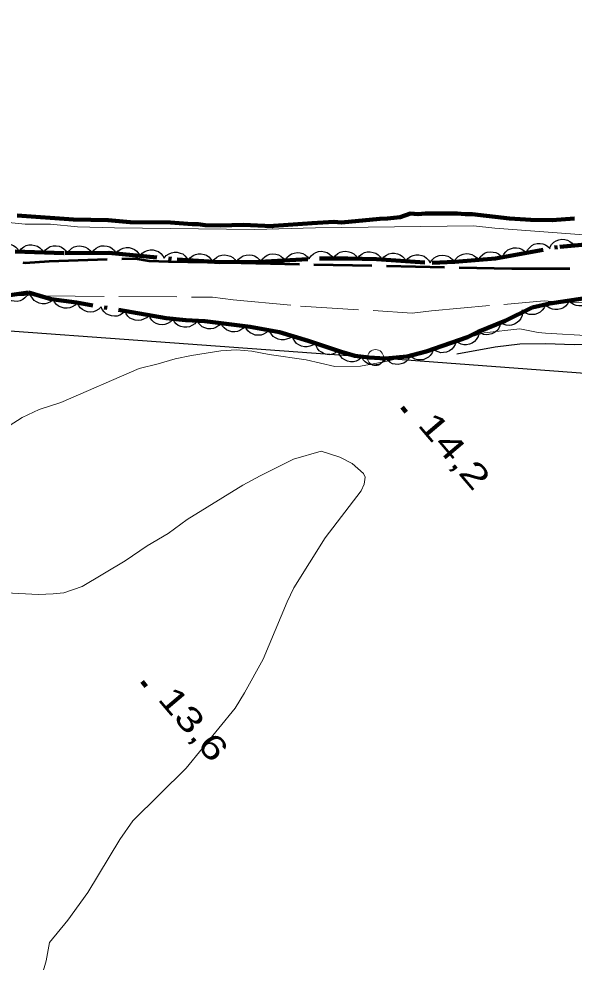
# Model space of a CAD drawing. Extents: x 386081 to 389416, y 5130568 to 5134082.
# Drawn here: x 387416.1 to 387484.9, y 5132587.3 to 5132704.2 of the extents above; entities that cross this region are included whole.
import ezdxf

# ---------------------------------------------------------------- set-up
doc = ezdxf.new("R2010")
doc.units = 0
doc.header["$LTSCALE"] = 1.2
for name, pattern in [('DASH_DOUBLE_DOT', [9.2, 5, -1.2, 0.3, -1.2, 0.3, -1.2]), ('DOT_DASHED', [7.7, 5, -1.2, 0.3, -1.2]), ('LONG_DASHED', [7.5, 6, -1.5])]:
    doc.linetypes.add(name, pattern=pattern)
for name, color, linetype, lineweight in [('1', 7, 'Continuous', 53), ('2', 7, 'Continuous', 13), ('3', 7, 'Continuous', 140), ('36', 7, 'Continuous', 13), ('4', 7, 'DASH_DOUBLE_DOT', 53), ('41', 7, 'DOT_DASHED', 25), ('44', 7, 'Continuous', 25)]:
    doc.layers.add(name, color=color, linetype=linetype, lineweight=lineweight)

msp = doc.modelspace()

# ---------------------------------------------------------------- linework, layer by layer
at = {"layer": '1', "linetype": 'LONG_DASHED'}
msp.add_lwpolyline([(387407.57, 5132674.38), (387416.83, 5132674.01), (387419.82, 5132674.2), (387430.51, 5132674.54), (387432.2, 5132674.24), (387434.62, 5132674.17), (387477.13, 5132673.29), (387492.79, 5132673.32), (387496.84, 5132673.63), (387500.42, 5132673.73), (387504.5, 5132673.8), (387512.48, 5132674.21), (387518.38, 5132674.74), (387522.55, 5132674.76), (387527.22, 5132675.03), (387532.5, 5132675.19), (387536.43, 5132674.96), (387541.34, 5132674.99), (387549.19, 5132675.28), (387559.26, 5132675.34)], dxfattribs=at)
at = {"layer": '2'}
for points in [[(387402.2, 5132680.25), (387416.86, 5132678.79), (387419.98, 5132678.79), (387423.33, 5132678.46), (387427.9, 5132678.33), (387445.28, 5132678.13), (387452.81, 5132678.34), (387472.41, 5132678.57), (387475.06, 5132678.3), (387488.25, 5132677.29), (387490.3, 5132677.53), (387492.71, 5132678.19), (387495.19, 5132679.23), (387497.83, 5132679.92), (387499.49, 5132680.01), (387505.45, 5132680), (387507.65, 5132679.68), (387509.83, 5132679.73), (387525.83, 5132680.4), (387541.11, 5132680.74), (387549.64, 5132681.24)], [(387413.84, 5132653.13), (387416.48, 5132654.8), (387418.57, 5132655.79), (387421.26, 5132656.67), (387430.95, 5132660.88), (387433.34, 5132661.45), (387435.43, 5132662.07), (387437.45, 5132662.51), (387441.07, 5132663.08), (387443.03, 5132663.22), (387444.93, 5132663.04), (387447.07, 5132662.63), (387451.67, 5132661.98), (387455.23, 5132661.15), (387458.41, 5132661.17), (387461.54, 5132661.74), (387463.19, 5132662.18), (387464.72, 5132662.37), (387469.56, 5132664.05), (387473.73, 5132665.3), (387478.14, 5132665.81), (387480.43, 5132665.34), (387481.31, 5132665.25), (387486.97, 5132664.93)], [(387424.59, 5132595.91), (387428.58, 5132602.47), (387430.17, 5132604.81), (387436.79, 5132611.33), (387442.86, 5132618.77), (387444.02, 5132620.67), (387446.35, 5132624.84), (387449.29, 5132631.95), (387450.15, 5132633.67), (387454, 5132639.87), (387458.48, 5132645.7), (387458.84, 5132646.56), (387458.97, 5132647.42), (387458.78, 5132647.85), (387457.37, 5132649.12), (387455.84, 5132649.91), (387453.51, 5132650.62), (387450.08, 5132649.63), (387445.97, 5132647.58), (387443.83, 5132646.41), (387436.9, 5132642.15), (387434.57, 5132640.42), (387431.94, 5132638.88), (387429.24, 5132637.02), (387423.91, 5132633.87), (387421.64, 5132633.06), (387420.29, 5132632.93), (387418.51, 5132632.86), (387414.46, 5132633.08)], [(387418.46, 5132584), (387419.44, 5132587.43), (387419.87, 5132589.7), (387422.14, 5132592.47), (387424.59, 5132595.91)]]:
    msp.add_lwpolyline(points, dxfattribs=at)
at = {"layer": '2', "linetype": 'LONG_DASHED'}
msp.add_lwpolyline([(387401.44, 5132670.05), (387440.07, 5132669.72), (387442.6, 5132669.4), (387450.98, 5132668.63), (387464.81, 5132667.76), (387467.21, 5132668.04), (387481.16, 5132669.29), (387483.16, 5132669.13), (387488.92, 5132669.05), (387494.07, 5132669.32), (387502.5, 5132669.43), (387506.68, 5132669.13), (387514.42, 5132668.28), (387521.08, 5132667.22), (387542.67, 5132664.13), (387544.84, 5132664.25), (387548.57, 5132664.13), (387565.65, 5132663.97)], dxfattribs=at)
at = {"layer": '3'}
for p, q in [((387463.54, 5132656.09), (387464.05, 5132655.48)), ((387431.33, 5132622.08), (387431.84, 5132621.47))]:
    msp.add_line(p, q, dxfattribs=at)
at = {"layer": '36', "lineweight": 25}
msp.add_lwpolyline([(387339.88, 5132913.57), (387325.97, 5132843.76), (387310.62, 5132763.9), (387297.35, 5132696.04), (387384.34, 5132667.8), (387460.24, 5132662.26), (387617.76, 5132650.47), (387656.65, 5132646.41), (387738.05, 5132640.04), (387768.02, 5132600.07)], dxfattribs=at)
at = {"layer": '36'}
msp.add_circle((387460.258, 5132662.24), 1, dxfattribs=at)
at = {"layer": '4', "linetype": 'Continuous', "lineweight": 90}
msp.add_lwpolyline([(387415.85, 5132679.88), (387422.82, 5132679.36), (387427.14, 5132679.27), (387429.85, 5132679.04), (387434.84, 5132679), (387437.55, 5132678.77), (387438.29, 5132678.78), (387439.15, 5132678.66), (387441.06, 5132678.61), (387443.84, 5132678.69), (387447.47, 5132678.52), (387447.66, 5132678.59), (387452.4, 5132678.92), (387455.11, 5132679.06), (387456.04, 5132679), (387460.78, 5132679.46), (387461.76, 5132679.47), (387463.3, 5132679.66), (387464.6, 5132680.1), (387465.52, 5132680.04), (387466.44, 5132680.11), (387470.39, 5132680.13), (387471.37, 5132680.01), (387472.23, 5132680.02), (387476.85, 5132679.49), (387479.5, 5132679.32), (387482.15, 5132679.28), (387484.92, 5132679.48)], dxfattribs=at)
at = {"layer": '41'}
msp.add_lwpolyline([(387550.94, 5132660.39), (387548.86, 5132660.01), (387545.07, 5132658.65), (387541.4, 5132656.67), (387539.44, 5132655.93), (387537.85, 5132655.79), (387536.26, 5132655.91), (387534.43, 5132656.75), (387532.71, 5132657.72), (387530.88, 5132658.56), (387528.19, 5132659.77), (387525.49, 5132660.73), (387521.33, 5132661.68), (387517.42, 5132662.14), (387513.74, 5132662.61), (387509.46, 5132663.2), (387504.69, 5132663.53), (387489.18, 5132663.98), (387484.89, 5132663.84), (387481.34, 5132663.94), (387478.16, 5132663.92), (387475.1, 5132663.53), (387470.32, 5132662.65)], dxfattribs=at)
at = {"layer": '44'}
for points in [[(387413.11, 5132675.6), (387413.37, 5132675.92), (387413.7, 5132676.15), (387414, 5132676.3), (387414.34, 5132676.37), (387414.71, 5132676.37), (387415.08, 5132676.28), (387415.39, 5132676.16), (387415.67, 5132675.95), (387415.92, 5132675.68), (387416.1, 5132675.36)], [(387478.94, 5132675.22), (387479.1, 5132675.61), (387479.37, 5132675.91), (387479.61, 5132676.14), (387479.93, 5132676.29), (387480.29, 5132676.38), (387480.67, 5132676.39), (387480.99, 5132676.36), (387481.32, 5132676.22), (387481.63, 5132676.03), (387481.89, 5132675.77)], [(387481.87, 5132675.89), (387482.07, 5132676.26), (387482.37, 5132676.54), (387482.64, 5132676.73), (387482.97, 5132676.85), (387483.33, 5132676.91), (387483.71, 5132676.88), (387484.03, 5132676.81), (387484.34, 5132676.64), (387484.63, 5132676.42), (387484.86, 5132676.13)], [(387416.1, 5132675.38), (387416.34, 5132675.72), (387416.67, 5132675.97), (387416.96, 5132676.13), (387417.3, 5132676.21), (387417.67, 5132676.23), (387418.04, 5132676.15), (387418.35, 5132676.05), (387418.64, 5132675.85), (387418.9, 5132675.59), (387419.1, 5132675.28)], [(387419.1, 5132675.28), (387419.34, 5132675.62), (387419.67, 5132675.86), (387419.95, 5132676.03), (387420.3, 5132676.1), (387420.67, 5132676.12), (387421.04, 5132676.05), (387421.35, 5132675.95), (387421.64, 5132675.74), (387421.9, 5132675.48), (387422.09, 5132675.18)], [(387422.09, 5132675.19), (387422.33, 5132675.54), (387422.64, 5132675.8), (387422.92, 5132675.97), (387423.26, 5132676.06), (387423.63, 5132676.1), (387424.01, 5132676.03), (387424.32, 5132675.95), (387424.62, 5132675.76), (387424.89, 5132675.51), (387425.09, 5132675.21)], [(387425.09, 5132675.21), (387425.33, 5132675.56), (387425.64, 5132675.81), (387425.92, 5132675.99), (387426.26, 5132676.08), (387426.63, 5132676.11), (387427.01, 5132676.05), (387427.32, 5132675.96), (387427.62, 5132675.77), (387427.89, 5132675.52), (387428.09, 5132675.23)], [(387428.09, 5132675.13), (387428.36, 5132675.46), (387428.7, 5132675.68), (387428.99, 5132675.83), (387429.34, 5132675.88), (387429.71, 5132675.88), (387430.08, 5132675.78), (387430.38, 5132675.66), (387430.66, 5132675.44), (387430.9, 5132675.16), (387431.08, 5132674.85)], [(387431.08, 5132674.85), (387431.34, 5132675.17), (387431.68, 5132675.4), (387431.98, 5132675.54), (387432.33, 5132675.6), (387432.7, 5132675.59), (387433.07, 5132675.49), (387433.37, 5132675.38), (387433.64, 5132675.16), (387433.89, 5132674.88), (387434.06, 5132674.56)], [(387434.06, 5132674.56), (387434.33, 5132674.89), (387434.67, 5132675.11), (387434.97, 5132675.25), (387435.31, 5132675.31), (387435.68, 5132675.31), (387436.05, 5132675.21), (387436.36, 5132675.09), (387436.63, 5132674.87), (387436.88, 5132674.59), (387437.05, 5132674.28)], [(387449.04, 5132674.28), (387449.26, 5132674.64), (387449.56, 5132674.91), (387449.83, 5132675.1), (387450.16, 5132675.21), (387450.53, 5132675.26), (387450.91, 5132675.22), (387451.23, 5132675.15), (387451.53, 5132674.97), (387451.82, 5132674.73), (387452.04, 5132674.45)], [(387452.03, 5132674.51), (387452.27, 5132674.86), (387452.58, 5132675.12), (387452.86, 5132675.29), (387453.2, 5132675.38), (387453.57, 5132675.42), (387453.95, 5132675.36), (387454.26, 5132675.27), (387454.56, 5132675.08), (387454.83, 5132674.83), (387455.03, 5132674.53)], [(387455.03, 5132674.53), (387455.27, 5132674.88), (387455.58, 5132675.13), (387455.86, 5132675.31), (387456.2, 5132675.4), (387456.57, 5132675.43), (387456.95, 5132675.37), (387457.26, 5132675.29), (387457.56, 5132675.09), (387457.83, 5132674.84), (387458.03, 5132674.55)], [(387458.03, 5132674.51), (387458.28, 5132674.85), (387458.6, 5132675.09), (387458.89, 5132675.26), (387459.23, 5132675.34), (387459.6, 5132675.36), (387459.97, 5132675.28), (387460.29, 5132675.19), (387460.57, 5132674.99), (387460.84, 5132674.73), (387461.03, 5132674.42)], [(387461.03, 5132674.4), (387461.29, 5132674.73), (387461.62, 5132674.96), (387461.91, 5132675.12), (387462.26, 5132675.18), (387462.63, 5132675.19), (387463, 5132675.1), (387463.31, 5132675), (387463.59, 5132674.78), (387463.84, 5132674.51), (387464.03, 5132674.2)], [(387473.01, 5132674.35), (387473.21, 5132674.72), (387473.51, 5132675), (387473.78, 5132675.19), (387474.11, 5132675.31), (387474.47, 5132675.37), (387474.85, 5132675.33), (387475.17, 5132675.27), (387475.48, 5132675.1), (387475.77, 5132674.87), (387476, 5132674.59)], [(387475.99, 5132674.68), (387476.15, 5132675.06), (387476.42, 5132675.37), (387476.66, 5132675.59), (387476.98, 5132675.74), (387477.34, 5132675.84), (387477.72, 5132675.84), (387478.04, 5132675.81), (387478.37, 5132675.68), (387478.68, 5132675.48), (387478.94, 5132675.22)], [(387437.05, 5132674.32), (387437.31, 5132674.65), (387437.64, 5132674.89), (387437.93, 5132675.04), (387438.28, 5132675.11), (387438.65, 5132675.12), (387439.02, 5132675.03), (387439.33, 5132674.93), (387439.61, 5132674.72), (387439.86, 5132674.45), (387440.05, 5132674.14)], [(387440.05, 5132674.07), (387440.28, 5132674.42), (387440.59, 5132674.68), (387440.87, 5132674.85), (387441.21, 5132674.95), (387441.58, 5132674.98), (387441.96, 5132674.92), (387442.27, 5132674.83), (387442.57, 5132674.64), (387442.84, 5132674.39), (387443.05, 5132674.09)], [(387443.05, 5132674.09), (387443.28, 5132674.44), (387443.59, 5132674.7), (387443.87, 5132674.87), (387444.21, 5132674.96), (387444.58, 5132675), (387444.96, 5132674.94), (387445.27, 5132674.85), (387445.57, 5132674.66), (387445.84, 5132674.41), (387446.05, 5132674.11)], [(387446.05, 5132674.12), (387446.26, 5132674.48), (387446.56, 5132674.75), (387446.83, 5132674.94), (387447.17, 5132675.05), (387447.53, 5132675.1), (387447.92, 5132675.05), (387448.23, 5132674.98), (387448.54, 5132674.81), (387448.82, 5132674.57), (387449.04, 5132674.28)], [(387464.03, 5132674.2), (387464.28, 5132674.53), (387464.61, 5132674.77), (387464.91, 5132674.92), (387465.25, 5132674.99), (387465.62, 5132675), (387465.99, 5132674.91), (387466.3, 5132674.8), (387466.58, 5132674.59), (387466.84, 5132674.32), (387467.02, 5132674.01)], [(387467.02, 5132673.98), (387467.24, 5132674.33), (387467.54, 5132674.61), (387467.81, 5132674.79), (387468.15, 5132674.9), (387468.51, 5132674.95), (387468.89, 5132674.9), (387469.21, 5132674.83), (387469.51, 5132674.65), (387469.8, 5132674.41), (387470.02, 5132674.13)], [(387470.02, 5132674.12), (387470.22, 5132674.49), (387470.52, 5132674.77), (387470.79, 5132674.96), (387471.12, 5132675.08), (387471.48, 5132675.14), (387471.86, 5132675.1), (387472.18, 5132675.04), (387472.49, 5132674.87), (387472.78, 5132674.64), (387473.01, 5132674.35)], [(387417.25, 5132670.32), (387417.07, 5132669.94), (387416.79, 5132669.64), (387416.54, 5132669.43), (387416.22, 5132669.29), (387415.86, 5132669.21), (387415.47, 5132669.22), (387415.15, 5132669.26), (387414.83, 5132669.41), (387414.53, 5132669.62), (387414.28, 5132669.88)], [(387420.32, 5132669.41), (387419.99, 5132669.14), (387419.62, 5132668.99), (387419.3, 5132668.9), (387418.95, 5132668.91), (387418.59, 5132668.99), (387418.24, 5132669.16), (387417.97, 5132669.33), (387417.74, 5132669.6), (387417.55, 5132669.92), (387417.44, 5132670.26)], [(387423.3, 5132669.06), (387423.02, 5132668.75), (387422.68, 5132668.53), (387422.37, 5132668.4), (387422.03, 5132668.35), (387421.66, 5132668.37), (387421.29, 5132668.48), (387420.99, 5132668.61), (387420.72, 5132668.84), (387420.49, 5132669.13), (387420.33, 5132669.45)], [(387487.22, 5132669.77), (387487.05, 5132669.39), (387486.77, 5132669.09), (387486.52, 5132668.88), (387486.2, 5132668.74), (387485.84, 5132668.65), (387485.46, 5132668.65), (387485.13, 5132668.69), (387484.81, 5132668.84), (387484.5, 5132669.05), (387484.26, 5132669.31)], [(387426.25, 5132668.53), (387425.96, 5132668.23), (387425.61, 5132668.04), (387425.3, 5132667.92), (387424.95, 5132667.89), (387424.58, 5132667.92), (387424.22, 5132668.05), (387423.93, 5132668.19), (387423.67, 5132668.43), (387423.45, 5132668.73), (387423.3, 5132669.05)], [(387429.21, 5132668.01), (387428.92, 5132667.71), (387428.56, 5132667.51), (387428.25, 5132667.39), (387427.9, 5132667.36), (387427.54, 5132667.4), (387427.17, 5132667.53), (387426.88, 5132667.67), (387426.62, 5132667.91), (387426.4, 5132668.2), (387426.25, 5132668.53)], [(387481.3, 5132668.82), (387481.15, 5132668.43), (387480.9, 5132668.11), (387480.66, 5132667.88), (387480.35, 5132667.71), (387480, 5132667.6), (387479.62, 5132667.58), (387479.29, 5132667.6), (387478.96, 5132667.72), (387478.64, 5132667.9), (387478.38, 5132668.15)], [(387484.26, 5132669.31), (387484.08, 5132668.93), (387483.81, 5132668.63), (387483.56, 5132668.42), (387483.23, 5132668.28), (387482.87, 5132668.19), (387482.49, 5132668.2), (387482.17, 5132668.24), (387481.85, 5132668.38), (387481.54, 5132668.59), (387481.29, 5132668.85)], [(387432.16, 5132667.49), (387431.87, 5132667.19), (387431.52, 5132666.99), (387431.21, 5132666.87), (387430.86, 5132666.84), (387430.49, 5132666.87), (387430.13, 5132667), (387429.83, 5132667.14), (387429.58, 5132667.39), (387429.35, 5132667.68), (387429.21, 5132668.01)], [(387435.12, 5132666.97), (387434.83, 5132666.67), (387434.47, 5132666.47), (387434.16, 5132666.35), (387433.81, 5132666.32), (387433.44, 5132666.35), (387433.08, 5132666.48), (387432.79, 5132666.62), (387432.53, 5132666.87), (387432.31, 5132667.16), (387432.16, 5132667.49)], [(387438.11, 5132666.75), (387437.85, 5132666.43), (387437.51, 5132666.21), (387437.21, 5132666.06), (387436.86, 5132666), (387436.5, 5132666), (387436.12, 5132666.1), (387435.82, 5132666.22), (387435.55, 5132666.44), (387435.3, 5132666.72), (387435.13, 5132667.03)], [(387478.48, 5132667.87), (387478.42, 5132667.45), (387478.25, 5132667.09), (387478.07, 5132666.81), (387477.8, 5132666.58), (387477.49, 5132666.39), (387477.12, 5132666.28), (387476.8, 5132666.22), (387476.45, 5132666.27), (387476.09, 5132666.37), (387475.78, 5132666.55)], [(387441.1, 5132666.52), (387440.83, 5132666.21), (387440.48, 5132665.99), (387440.18, 5132665.85), (387439.83, 5132665.81), (387439.46, 5132665.82), (387439.09, 5132665.93), (387438.79, 5132666.06), (387438.53, 5132666.29), (387438.29, 5132666.57), (387438.12, 5132666.89)], [(387444.08, 5132666.15), (387443.8, 5132665.84), (387443.46, 5132665.62), (387443.16, 5132665.49), (387442.81, 5132665.44), (387442.44, 5132665.45), (387442.07, 5132665.56), (387441.77, 5132665.69), (387441.5, 5132665.92), (387441.26, 5132666.2), (387441.1, 5132666.52)], [(387447.03, 5132665.65), (387446.74, 5132665.35), (387446.39, 5132665.16), (387446.08, 5132665.04), (387445.73, 5132665.01), (387445.36, 5132665.04), (387445, 5132665.18), (387444.71, 5132665.32), (387444.45, 5132665.56), (387444.23, 5132665.86), (387444.08, 5132666.19)], [(387475.76, 5132666.59), (387475.68, 5132666.18), (387475.48, 5132665.82), (387475.29, 5132665.55), (387475.01, 5132665.34), (387474.68, 5132665.17), (387474.31, 5132665.09), (387473.98, 5132665.05), (387473.64, 5132665.12), (387473.29, 5132665.25), (387472.99, 5132665.45)], [(387449.94, 5132664.93), (387449.62, 5132664.67), (387449.24, 5132664.51), (387448.92, 5132664.43), (387448.57, 5132664.44), (387448.21, 5132664.52), (387447.87, 5132664.69), (387447.59, 5132664.86), (387447.36, 5132665.13), (387447.18, 5132665.45), (387447.07, 5132665.8)], [(387452.81, 5132664.06), (387452.49, 5132663.8), (387452.11, 5132663.65), (387451.79, 5132663.56), (387451.44, 5132663.58), (387451.08, 5132663.65), (387450.74, 5132663.82), (387450.46, 5132664), (387450.24, 5132664.27), (387450.05, 5132664.59), (387449.94, 5132664.93)], [(387473.08, 5132665.24), (387472.97, 5132664.84), (387472.75, 5132664.49), (387472.54, 5132664.24), (387472.25, 5132664.04), (387471.91, 5132663.9), (387471.53, 5132663.83), (387471.21, 5132663.82), (387470.86, 5132663.9), (387470.53, 5132664.06), (387470.24, 5132664.27)], [(387455.65, 5132663.07), (387455.31, 5132662.82), (387454.93, 5132662.68), (387454.61, 5132662.6), (387454.26, 5132662.63), (387453.9, 5132662.72), (387453.56, 5132662.9), (387453.29, 5132663.08), (387453.08, 5132663.36), (387452.9, 5132663.69), (387452.8, 5132664.03)], [(387470.24, 5132664.27), (387470.13, 5132663.87), (387469.91, 5132663.53), (387469.7, 5132663.27), (387469.41, 5132663.08), (387469.07, 5132662.93), (387468.69, 5132662.87), (387468.37, 5132662.85), (387468.02, 5132662.94), (387467.69, 5132663.09), (387467.4, 5132663.31)], [(387458.53, 5132662.24), (387458.21, 5132661.97), (387457.84, 5132661.81), (387457.52, 5132661.72), (387457.17, 5132661.73), (387456.8, 5132661.79), (387456.46, 5132661.96), (387456.18, 5132662.13), (387455.95, 5132662.39), (387455.75, 5132662.71), (387455.64, 5132663.05)], [(387464.53, 5132662.42), (387464.33, 5132662.05), (387464.04, 5132661.77), (387463.77, 5132661.57), (387463.44, 5132661.45), (387463.08, 5132661.38), (387462.7, 5132661.41), (387462.38, 5132661.47), (387462.07, 5132661.63), (387461.77, 5132661.86), (387461.54, 5132662.13)], [(387467.42, 5132663.25), (387467.28, 5132662.85), (387467.04, 5132662.52), (387466.81, 5132662.28), (387466.51, 5132662.11), (387466.16, 5132661.98), (387465.78, 5132661.95), (387465.45, 5132661.95), (387465.12, 5132662.06), (387464.79, 5132662.24), (387464.52, 5132662.47)], [(387461.54, 5132662.13), (387461.29, 5132661.8), (387460.96, 5132661.56), (387460.67, 5132661.4), (387460.33, 5132661.33), (387459.96, 5132661.31), (387459.58, 5132661.4), (387459.27, 5132661.5), (387458.99, 5132661.71), (387458.73, 5132661.98), (387458.55, 5132662.29)]]:
    msp.add_lwpolyline(points, dxfattribs=at)
at = {"layer": '44', "linetype": 'DOT_DASHED', "lineweight": 90}
for points in [[(387415.62, 5132675.4), (387421.77, 5132675.19), (387427.19, 5132675.22), (387435.67, 5132674.41), (387440.96, 5132674.08), (387445.88, 5132674.11), (387453.38, 5132674.52), (387456.83, 5132674.54), (387460.39, 5132674.44), (387467.28, 5132673.99), (387470.1, 5132674.13), (387475.14, 5132674.52), (387483.08, 5132675.99), (387486.28, 5132676.25)], [(387417.25, 5132670.32), (387412.1, 5132669.56)], [(387487.62, 5132669.83), (387481.85, 5132668.94), (387479.65, 5132668.44), (387476.31, 5132666.81), (387472.97, 5132665.44), (387471.67, 5132664.76), (387466.53, 5132663.01), (387464.2, 5132662.39), (387461.51, 5132662.13), (387459.43, 5132662.24), (387457.71, 5132662.47), (387456, 5132662.95), (387451.9, 5132664.34), (387448.35, 5132665.41), (387444.73, 5132666.07), (387439.09, 5132666.77), (387436.76, 5132666.88), (387434.31, 5132667.11), (387423.21, 5132669.07), (387420.08, 5132669.48), (387417.25, 5132670.32)]]:
    msp.add_lwpolyline(points, dxfattribs=at)

# ---------------------------------------------------------------- texts
at = {"layer": '3'}
for s, width, p in [('14,2   ', 1.4, (387465.37, 5132653.87)), ('13,6   ', 1.35, (387433.16, 5132619.86))]:
    msp.add_text(s, height=3, rotation=310.294, dxfattribs=dict(at, width=width)).set_placement(p)

doc.saveas('drawing.dxf')
